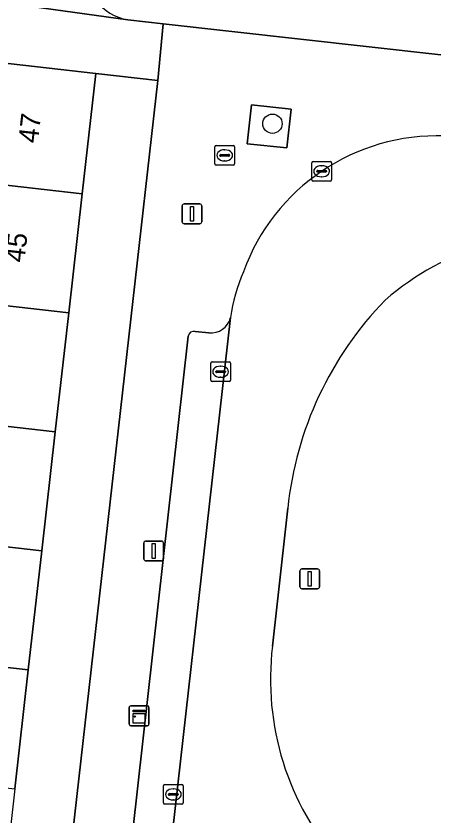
# Model space of a CAD drawing. Extents: x 161928 to 163071, y 386474 to 387428.
# Drawn here: x 162189.6 to 162210.68, y 386768.44 to 386808.82 of the extents above; entities that cross this region are included whole.
import ezdxf

# ---------------------------------------------------------------- set-up
doc = ezdxf.new("R2010")
doc.units = 0
for name, color, linetype in [('IMGEO_Boom', 7, 'Continuous'), ('IMGEO_Erf', 7, 'Continuous'), ('IMGEO_Grasland_overig', 7, 'Continuous'), ('IMGEO_Groenvoorziening', 7, 'Continuous'), ('IMGEO_Kast', 7, 'Continuous'), ('IMGEO_Kolk', 7, 'Continuous'), ('IMGEO_Lichtmast', 7, 'Continuous'), ('IMGEO_Pand', 7, 'Continuous'), ('IMGEO_Pand_nummerreeks', 7, 'Continuous'), ('IMGEO_Parkeervlak_gesloten', 7, 'Continuous'), ('IMGEO_Rijbaan_lokaal_gesloten', 7, 'Continuous'), ('IMGEO_Rioolput', 7, 'Continuous'), ('IMGEO_Voetpad_open', 7, 'Continuous')]:
    doc.layers.add(name, color=color, linetype=linetype)

msp = doc.modelspace()

# ---------------------------------------------------------------- linework, layer by layer
at = {"layer": 'IMGEO_Boom'}
msp.add_circle((162202.566, 386803.376), 0.489, dxfattribs=at)
at = {"layer": 'IMGEO_Erf'}
msp.add_lwpolyline([(162196.771, 386805.559), (162193.639, 386805.915), (162192.948, 386799.826), (162192.266, 386793.814), (162191.584, 386787.803), (162190.903, 386781.792), (162190.221, 386775.78), (162189.539, 386769.769), (162188.857, 386763.757), (162188.166, 386757.668), (162191.31, 386757.312)], close=True, dxfattribs=at)
at = {"layer": 'IMGEO_Grasland_overig'}
msp.add_lwpolyline([(162203.507, 386804.111), (162201.514, 386804.326), (162201.279, 386802.364), (162203.284, 386802.151)], close=True, dxfattribs=at)
at = {"layer": 'IMGEO_Groenvoorziening'}
for points in [[(162195.251, 386808.624), (162197.044, 386808.424), (162259.387, 386801.461), (162262.146, 386801.143)], [(162203.339, 386783.948), (162202.564, 386776.972)]]:
    msp.add_lwpolyline(points, dxfattribs=at)
for centre, radius, start, end in [((162195.66, 386811.096), 2.506, 173.0654, 260.615), ((162217.696, 386783.439), 14.512, 83.8762, 130.5476), ((162220.993, 386782.096), 17.75, 135.8236, 174.0121), ((162216.5, 386775.292), 14.036, 173.1259, 221.5008)]:
    msp.add_arc(centre, radius, start, end, dxfattribs=at)
at = {"layer": 'IMGEO_Kast'}
for p, q in [((162195.322, 386773.029), (162195.322, 386773.87)), ((162195.322, 386773.87), (162195.322, 386773.029)), ((162195.397, 386773.954), (162196.238, 386773.954)), ((162196.238, 386773.954), (162195.397, 386773.954)), ((162196.322, 386773.879), (162196.322, 386773.038)), ((162196.322, 386773.038), (162196.322, 386773.879)), ((162196.247, 386772.954), (162195.406, 386772.954)), ((162195.406, 386772.954), (162196.247, 386772.954))]:
    msp.add_line(p, q, dxfattribs=at)
for points in [[(162195.517, 386773.744), (162196.117, 386773.744), (162196.117, 386773.659), (162195.517, 386773.659), (162195.517, 386773.744)], [(162195.517, 386773.569), (162196.117, 386773.569), (162196.117, 386773.08), (162195.517, 386773.08), (162195.517, 386773.569)]]:
    msp.add_lwpolyline(points, dxfattribs=at)
msp.add_circle((162195.601, 386773.418), 0.0377, dxfattribs=at)
for centre, start, end in [((162195.4, 386773.876), 92.4484, 184.2845), ((162195.4, 386773.876), 92.4484, 184.2845), ((162196.244, 386773.876), 2.4484, 94.2845), ((162196.244, 386773.876), 2.4484, 94.2845), ((162195.4, 386773.032), 182.4484, 274.2845), ((162195.4, 386773.032), 182.4484, 274.2845), ((162196.244, 386773.032), 272.4484, 4.2845), ((162196.244, 386773.032), 272.4484, 4.2845)]:
    msp.add_arc(centre, 0.0779, start, end, dxfattribs=at)
at = {"layer": 'IMGEO_Kolk'}
for p, q in [((162204.627, 386801.471), (162205.479, 386801.471)), ((162204.552, 386800.545), (162204.552, 386801.397)), ((162205.04, 386801.251), (162205.065, 386801.251)), ((162205.553, 386801.397), (162205.553, 386800.545)), ((162204.811, 386800.965), (162204.811, 386800.977)), ((162205.249, 386800.928), (162204.851, 386800.928)), ((162204.854, 386801.014), (162205.252, 386801.014)), ((162205.063, 386800.691), (162205.038, 386800.691)), ((162205.295, 386800.977), (162205.295, 386800.965)), ((162205.479, 386800.471), (162204.627, 386800.471)), ((162199.518, 386791.343), (162200.37, 386791.343)), ((162199.443, 386790.417), (162199.443, 386791.269)), ((162199.931, 386791.123), (162199.956, 386791.123)), ((162200.444, 386791.269), (162200.444, 386790.417)), ((162199.702, 386790.837), (162199.702, 386790.849)), ((162200.14, 386790.8), (162199.742, 386790.8)), ((162199.745, 386790.886), (162200.143, 386790.886)), ((162199.954, 386790.563), (162199.929, 386790.563)), ((162200.186, 386790.849), (162200.186, 386790.837)), ((162200.37, 386790.343), (162199.518, 386790.343)), ((162197.129, 386769.985), (162197.981, 386769.985)), ((162197.054, 386769.059), (162197.054, 386769.911)), ((162197.356, 386769.528), (162197.754, 386769.528)), ((162197.542, 386769.765), (162197.567, 386769.765)), ((162198.055, 386769.911), (162198.055, 386769.059)), ((162197.313, 386769.479), (162197.313, 386769.491)), ((162197.751, 386769.442), (162197.353, 386769.442)), ((162197.565, 386769.205), (162197.54, 386769.205)), ((162197.797, 386769.491), (162197.797, 386769.479)), ((162197.981, 386768.985), (162197.129, 386768.985))]:
    msp.add_line(p, q, dxfattribs=at)
for points in [[(162204.627, 386801.471), (162205.479, 386801.471)], [(162204.552, 386800.545), (162204.552, 386801.397)], [(162205.553, 386801.397), (162205.553, 386800.545)], [(162205.479, 386800.471), (162204.627, 386800.471)], [(162199.518, 386791.343), (162200.37, 386791.343)], [(162199.443, 386790.417), (162199.443, 386791.269)], [(162200.444, 386791.269), (162200.444, 386790.417)], [(162200.37, 386790.343), (162199.518, 386790.343)], [(162197.129, 386769.985), (162197.981, 386769.985)], [(162197.054, 386769.059), (162197.054, 386769.911)], [(162198.055, 386769.911), (162198.055, 386769.059)], [(162197.981, 386768.985), (162197.129, 386768.985)]]:
    msp.add_lwpolyline(points, dxfattribs=at)
for centre, radius, start, end in [((162204.629, 386801.395), 0.0765, 91.552, 178.448), ((162204.629, 386801.395), 0.0765, 91.552, 178.448), ((162205.477, 386801.395), 0.0765, 1.552, 88.448), ((162205.477, 386801.395), 0.0765, 1.552, 88.448), ((162204.851, 386800.974), 0.0403, 85.8775, 175.7526), ((162204.848, 386800.964), 0.0366, 178.938, 274.7102), ((162205.252, 386800.971), 0.043, 264.8664, 352.4533), ((162205.256, 386800.976), 0.0386, 1.7309, 96.639), ((162204.629, 386800.547), 0.0765, 181.552, 268.448), ((162204.629, 386800.547), 0.0765, 181.552, 268.448), ((162205.477, 386800.547), 0.0765, 271.552, 358.448), ((162205.477, 386800.547), 0.0765, 271.552, 358.448), ((162199.52, 386791.267), 0.0765, 91.552, 178.448), ((162199.52, 386791.267), 0.0765, 91.552, 178.448), ((162200.368, 386791.267), 0.0765, 1.552, 88.448), ((162200.368, 386791.267), 0.0765, 1.552, 88.448), ((162199.742, 386790.846), 0.0403, 85.8775, 175.7526), ((162199.739, 386790.836), 0.0366, 178.938, 274.7102), ((162200.143, 386790.843), 0.043, 264.8664, 352.4533), ((162200.147, 386790.848), 0.0386, 1.7309, 96.639), ((162199.52, 386790.419), 0.0765, 181.552, 268.448), ((162199.52, 386790.419), 0.0765, 181.552, 268.448), ((162200.368, 386790.419), 0.0765, 271.552, 358.448), ((162200.368, 386790.419), 0.0765, 271.552, 358.448), ((162197.131, 386769.909), 0.0765, 91.552, 178.448), ((162197.131, 386769.909), 0.0765, 91.552, 178.448), ((162197.979, 386769.909), 0.0765, 1.552, 88.448), ((162197.979, 386769.909), 0.0765, 1.552, 88.448), ((162197.353, 386769.488), 0.0403, 85.8775, 175.7526), ((162197.758, 386769.49), 0.0386, 1.7309, 96.639), ((162197.35, 386769.478), 0.0366, 178.938, 274.7102), ((162197.754, 386769.485), 0.043, 264.8664, 352.4533), ((162197.131, 386769.061), 0.0765, 181.552, 268.448), ((162197.131, 386769.061), 0.0765, 181.552, 268.448), ((162197.979, 386769.061), 0.0765, 271.552, 358.448), ((162197.979, 386769.061), 0.0765, 271.552, 358.448)]:
    msp.add_arc(centre, radius, start, end, dxfattribs=at)
for centre, major_axis, ratio, start_param, end_param in [((162205.039, 386800.971), (-0.387, 0.002), 0.722429, 4.712389, 7.853982), ((162205.064, 386800.971), (-0.39, 0.002), 0.717154, 1.570796, 4.712389), ((162199.93, 386790.843), (-0.387, 0.002), 0.722429, 4.712389, 7.853982), ((162199.955, 386790.843), (-0.39, 0.002), 0.717154, 1.570796, 4.712389), ((162197.541, 386769.485), (-0.387, 0.002), 0.722429, 4.712389, 7.853982), ((162197.566, 386769.485), (-0.39, 0.002), 0.717154, 1.570796, 4.712389)]:
    msp.add_ellipse(centre, major_axis=major_axis, ratio=ratio, start_param=start_param, end_param=end_param, dxfattribs=at)
at = {"layer": 'IMGEO_Lichtmast'}
for p, q in [((162197.999, 386798.424), (162197.999, 386799.224)), ((162197.999, 386799.224), (162197.999, 386798.424)), ((162198.099, 386799.324), (162198.889, 386799.324)), ((162198.889, 386799.324), (162198.099, 386799.324)), ((162198.989, 386799.224), (162198.989, 386798.424)), ((162198.989, 386798.424), (162198.989, 386799.224)), ((162198.889, 386798.324), (162198.099, 386798.324)), ((162198.099, 386798.324), (162198.889, 386798.324)), ((162196.062, 386781.385), (162196.062, 386782.185)), ((162196.062, 386782.185), (162196.062, 386781.385)), ((162196.162, 386782.285), (162196.952, 386782.285)), ((162196.952, 386782.285), (162196.162, 386782.285)), ((162197.052, 386782.185), (162197.052, 386781.385)), ((162197.052, 386781.385), (162197.052, 386782.185)), ((162196.952, 386781.285), (162196.162, 386781.285)), ((162196.162, 386781.285), (162196.952, 386781.285)), ((162204.055, 386780.874), (162204.845, 386780.874)), ((162204.845, 386780.874), (162204.055, 386780.874)), ((162203.955, 386779.974), (162203.955, 386780.774)), ((162203.955, 386780.774), (162203.955, 386779.974)), ((162204.945, 386780.774), (162204.945, 386779.974)), ((162204.945, 386779.974), (162204.945, 386780.774)), ((162204.845, 386779.874), (162204.055, 386779.874)), ((162204.055, 386779.874), (162204.845, 386779.874))]:
    msp.add_line(p, q, dxfattribs=at)
for points in [[(162198.419, 386799.199), (162198.569, 386799.199), (162198.569, 386798.449), (162198.419, 386798.449), (162198.419, 386799.199)], [(162196.482, 386782.16), (162196.632, 386782.16), (162196.632, 386781.41), (162196.482, 386781.41), (162196.482, 386782.16)], [(162204.375, 386780.749), (162204.525, 386780.749), (162204.525, 386779.999), (162204.375, 386779.999), (162204.375, 386780.749)]]:
    msp.add_lwpolyline(points, dxfattribs=at)
for centre, start, end in [((162198.099, 386799.224), 90, 180), ((162198.099, 386799.224), 90, 180), ((162198.889, 386799.224), 0, 90), ((162198.889, 386799.224), 360, 90), ((162198.099, 386798.424), 180, 270), ((162198.099, 386798.424), 180, 270), ((162198.889, 386798.424), 270, 0), ((162198.889, 386798.424), 270, 0), ((162196.162, 386782.185), 90, 180), ((162196.162, 386782.185), 90, 180), ((162196.952, 386782.185), 0, 90), ((162196.952, 386782.185), 360, 90), ((162196.162, 386781.385), 180, 270), ((162196.162, 386781.385), 180, 270), ((162196.952, 386781.385), 270, 0), ((162196.952, 386781.385), 270, 0), ((162204.055, 386780.774), 90, 180), ((162204.055, 386780.774), 90, 180), ((162204.845, 386780.774), 0, 90), ((162204.845, 386780.774), 360, 90), ((162204.055, 386779.974), 180, 270), ((162204.055, 386779.974), 180, 270), ((162204.845, 386779.974), 270, 0), ((162204.845, 386779.974), 270, 0)]:
    msp.add_arc(centre, 0.1, start, end, dxfattribs=at)
at = {"layer": 'IMGEO_Pand'}
for points in [[(162186.227, 386806.757), (162185.663, 386801.789), (162185.536, 386800.667), (162192.948, 386799.826), (162193.639, 386805.915)], [(162192.948, 386799.826), (162185.536, 386800.667), (162182.55, 386801.006), (162181.868, 386794.994), (162184.854, 386794.655), (162192.266, 386793.814)], [(162191.584, 386787.803), (162192.266, 386793.814), (162184.854, 386794.655), (162184.172, 386788.644)], [(162184.172, 386788.644), (162183.49, 386782.633), (162190.903, 386781.792), (162191.584, 386787.803)], [(162190.221, 386775.78), (162190.903, 386781.792), (162183.49, 386782.633), (162182.808, 386776.621)], [(162190.221, 386775.78), (162182.808, 386776.621), (162179.813, 386776.961), (162179.525, 386774.416), (162182.52, 386774.076), (162182.127, 386770.61), (162189.539, 386769.769)]]:
    msp.add_lwpolyline(points, close=True, dxfattribs=at)
at = {"layer": 'IMGEO_Parkeervlak_gesloten'}
for points in [[(162195.796, 386752.402), (162196.581, 386759.351), (162200.446, 386793.582)], [(162198.303, 386792.642), (162193.953, 386753.818)], [(162199.346, 386792.814), (162198.655, 386792.883)]]:
    msp.add_lwpolyline(points, dxfattribs=at)
for centre, radius, start, end in [((162199.472, 386793.805), 0.999, 262.7645, 347.0796), ((162198.6, 386792.586), 0.302, 79.5272, 169.2685)]:
    msp.add_arc(centre, radius, start, end, dxfattribs=at)
at = {"layer": 'IMGEO_Rijbaan_lokaal_gesloten'}
for points in [[(162200.446, 386793.582), (162196.581, 386759.351), (162201.49, 386758.76), (162212.73, 386757.546), (162229.164, 386755.59)], [(162202.564, 386776.972), (162203.339, 386783.948)]]:
    msp.add_lwpolyline(points, dxfattribs=at)
for centre, radius, start, end in [((162210.894, 386792.343), 10.42, 87.9407, 160.087), ((162217.696, 386783.439), 14.512, 83.8762, 130.5476), ((162209.687, 386792.224), 9.34, 156.8799, 171.6425), ((162220.993, 386782.096), 17.75, 135.8236, 174.0121), ((162216.5, 386775.292), 14.036, 173.1259, 221.5008)]:
    msp.add_arc(centre, radius, start, end, dxfattribs=at)
at = {"layer": 'IMGEO_Rioolput'}
for p, q in [((162199.725, 386802.277), (162200.577, 386802.277)), ((162199.65, 386801.351), (162199.65, 386802.203)), ((162200.138, 386802.057), (162200.163, 386802.057)), ((162200.651, 386802.203), (162200.651, 386801.351)), ((162199.909, 386801.771), (162199.909, 386801.783)), ((162200.347, 386801.734), (162199.949, 386801.734)), ((162199.952, 386801.82), (162200.35, 386801.82)), ((162200.161, 386801.497), (162200.136, 386801.497)), ((162200.393, 386801.783), (162200.393, 386801.771)), ((162200.577, 386801.277), (162199.725, 386801.277))]:
    msp.add_line(p, q, dxfattribs=at)
for points in [[(162199.725, 386802.277), (162200.577, 386802.277)], [(162199.65, 386801.351), (162199.65, 386802.203)], [(162200.651, 386802.203), (162200.651, 386801.351)], [(162200.577, 386801.277), (162199.725, 386801.277)]]:
    msp.add_lwpolyline(points, dxfattribs=at)
for centre, radius, start, end in [((162199.727, 386802.201), 0.0765, 91.552, 178.448), ((162199.727, 386802.201), 0.0765, 91.552, 178.448), ((162200.575, 386802.201), 0.0765, 1.552, 88.448), ((162200.575, 386802.201), 0.0765, 1.552, 88.448), ((162199.949, 386801.78), 0.0403, 85.8775, 175.7526), ((162199.946, 386801.77), 0.0366, 178.938, 274.7102), ((162200.35, 386801.777), 0.043, 264.8664, 352.4533), ((162200.354, 386801.782), 0.0386, 1.7309, 96.639), ((162199.727, 386801.353), 0.0765, 181.552, 268.448), ((162199.727, 386801.353), 0.0765, 181.552, 268.448), ((162200.575, 386801.353), 0.0765, 271.552, 358.448), ((162200.575, 386801.353), 0.0765, 271.552, 358.448)]:
    msp.add_arc(centre, radius, start, end, dxfattribs=at)
for centre, major_axis, ratio, start_param, end_param in [((162200.137, 386801.777), (-0.387, 0.002), 0.722429, 4.712389, 7.853982), ((162200.162, 386801.777), (-0.39, 0.002), 0.717154, 1.570796, 4.712389)]:
    msp.add_ellipse(centre, major_axis=major_axis, ratio=ratio, start_param=start_param, end_param=end_param, dxfattribs=at)
at = {"layer": 'IMGEO_Voetpad_open'}
for points in [[(162188.169, 386809.596), (162188.037, 386809.606), (162184.856, 386809.988), (162178.91, 386810.626), (162177.866, 386810.736), (162174.11, 386811.153), (162170.302, 386811.315), (162155.965, 386812.861), (162151.055, 386813.427), (162150.735, 386810.737), (162153.738, 386810.4), (162161.181, 386809.554), (162172.739, 386808.261), (162174.222, 386808.093), (162186.227, 386806.757), (162193.639, 386805.915), (162196.771, 386805.559), (162197.044, 386808.424), (162195.251, 386808.624)], [(162203.507, 386804.111), (162203.284, 386802.151), (162201.279, 386802.364), (162201.514, 386804.326)]]:
    msp.add_lwpolyline(points, close=True, dxfattribs=at)
for points in [[(162188.169, 386809.596), (162195.251, 386808.624)], [(162197.044, 386808.424), (162196.771, 386805.559), (162191.31, 386757.312), (162191.133, 386755.746), (162190.23, 386747.764)], [(162262.146, 386801.143), (162259.387, 386801.461), (162197.044, 386808.424)], [(162193.953, 386753.818), (162198.303, 386792.642)], [(162198.655, 386792.883), (162199.346, 386792.814)]]:
    msp.add_lwpolyline(points, dxfattribs=at)
for centre, radius, start, end in [((162195.66, 386811.096), 2.506, 173.0654, 260.615), ((162210.894, 386792.343), 10.42, 87.9407, 160.087), ((162209.687, 386792.224), 9.34, 156.8799, 171.6425), ((162199.472, 386793.805), 0.999, 262.7645, 347.0796), ((162198.6, 386792.586), 0.302, 79.5272, 169.2685)]:
    msp.add_arc(centre, radius, start, end, dxfattribs=at)

# ---------------------------------------------------------------- texts
at = {"layer": 'IMGEO_Pand_nummerreeks'}
for s, rotation, p in [('47', 83.5282, (162190.7, 386802.362)), ('45', 83.5258, (162190.016, 386796.332))]:
    msp.add_text(s, height=1, rotation=rotation, dxfattribs=at).set_placement(p)

doc.saveas('drawing.dxf')
